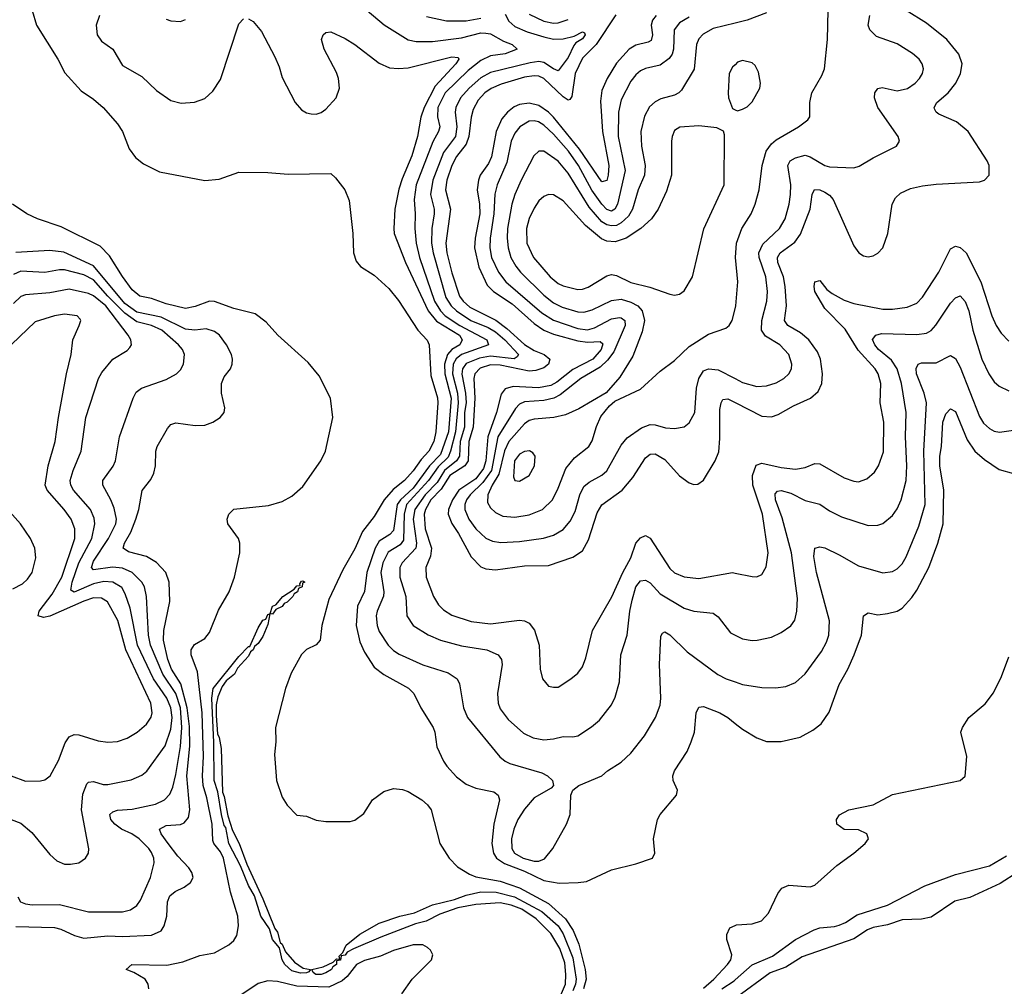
# Model space of a CAD drawing. Header units: inches. Extents: x 1173000 to 1307049, y 522583 to 678455.
# Tile 431 of 617: x 1207046 to 1211112, y 632101 to 636092. Entities that reach past the tile are written whole.
import ezdxf

# ---------------------------------------------------------------- set-up
doc = ezdxf.new("R2010")
doc.units = ezdxf.units.IN
doc.header["$MEASUREMENT"] = 0
doc.layers.add('B2603', color=7, linetype='Continuous')
doc.layers.add('B2613', color=7, linetype='Continuous')

msp = doc.modelspace()

# ---------------------------------------------------------------- linework, layer by layer
at = {"layer": 'B2603', "color": 5}
for points, elevation in [([(1207097.5, 636130), (1207115.6, 636070), (1207202.5, 635930), (1207232.7, 635872.7), (1207299.1, 635799.1), (1207350, 635764.7), (1207391, 635730), (1207450, 635662.8), (1207470.1, 635630), (1207498.4, 635558.4), (1207523.6, 635523.6), (1207556.9, 635496.9), (1207623.6, 635463.6), (1207810, 635427.7), (1207870, 635434.3), (1207950, 635462), (1208070, 635460.7), (1208154.2, 635454.2), (1208330, 635457.3), (1208350, 635438.8), (1208388, 635390), (1208405.7, 635345.7), (1208420.8, 635210), (1208424.1, 635130), (1208434.9, 635094.9), (1208453.3, 635073.3), (1208510, 635037), (1208570, 634982.9), (1208610, 634933.3), (1208689.9, 634809.9), (1208728.8, 634768.8), (1208736.7, 634750), (1208743.4, 634623.4), (1208770.5, 634530.5), (1208772.5, 634510), (1208763.6, 634390), (1208755.4, 634350), (1208734.8, 634310), (1208703.8, 634276.2), (1208670, 634228.6), (1208634.6, 634190), (1208588.4, 634151.6), (1208551.5, 634110), (1208510, 634041.2), (1208461.2, 633978.8), (1208430, 633907), (1208380.1, 633819.9), (1208322.3, 633697.7), (1208293.6, 633590), (1208286.2, 633530), (1208269.5, 633510.5), (1208230, 633491.2), (1208209.4, 633470.6), (1208166.9, 633393.1), (1208142.7, 633330), (1208101.7, 633170), (1208103.9, 633110), (1208097.5, 633057.5), (1208105.8, 632950), (1208130, 632881.6), (1208150, 632848), (1208190, 632806.8), (1208230, 632802.8), (1208270, 632786.8), (1208310, 632781), (1208410, 632781), (1208430, 632786), (1208466.3, 632813.7), (1208502.7, 632870), (1208550, 632905.7), (1208590, 632916.9), (1208626.5, 632913.5), (1208650, 632905.6), (1208706.7, 632870), (1208730.2, 632850), (1208744.5, 632830), (1208780.9, 632690), (1208819, 632630), (1208853.5, 632593.5), (1208903.1, 632563.1), (1208930, 632552.7), (1209030, 632535.3), (1209110, 632507.2), (1209230, 632442.3), (1209299.5, 632379.5), (1209331.2, 632331.2), (1209354.7, 632274.7), (1209381.3, 632170), (1209384.5, 632130), (1209374.3, 632090)], 880), ([(1208480.2, 636130), (1208551.1, 636071.1), (1208650, 636009.5), (1208682.9, 636002.9), (1208750, 636002.4), (1208870, 636017.3), (1208950, 636037.4), (1208970, 636037.2), (1208990, 636033.3), (1209043.7, 636003.7), (1209079.5, 635990), (1209099.5, 635970), (1209050, 635951.4), (1208990, 635942.8), (1208950, 635923.6), (1208897.3, 635882.7), (1208803.1, 635790), (1208773.1, 635730), (1208771.4, 635691.4), (1208780.5, 635650), (1208775.7, 635630), (1208752, 635588), (1208682.3, 635410), (1208675, 635350), (1208679.4, 635290), (1208677, 635230), (1208682.9, 635170), (1208696.9, 635110), (1208758.2, 634930), (1208782.9, 634890), (1208803.4, 634870), (1208862.7, 634830), (1208975.2, 634770), (1208981, 634750), (1208869.9, 634710.1), (1208847.6, 634692.4), (1208836.2, 634670), (1208833.2, 634630), (1208853.9, 634550), (1208857.1, 634510), (1208845.4, 634390), (1208825.1, 634310), (1208814.5, 634285.5), (1208773.8, 634246.2), (1208733.4, 634190), (1208643.3, 634090), (1208632.9, 634050), (1208630, 633942.6), (1208616.6, 633923.4), (1208567.2, 633892.8), (1208545.4, 633850), (1208537.7, 633810), (1208549.6, 633730), (1208547.9, 633712.1), (1208521.4, 633650), (1208517.9, 633630), (1208521.8, 633590), (1208530, 633566), (1208567.4, 633510), (1208590, 633487.6), (1208612.3, 633472.3), (1208710, 633428.2), (1208815.3, 633395.3), (1208851.8, 633370), (1208861.3, 633350), (1208878, 633250), (1208895.5, 633210), (1209027.8, 633047.8), (1209050.1, 633030.1), (1209070, 633021.2), (1209201.9, 632981.9), (1209224.9, 632970), (1209245.3, 632950), (1209250.4, 632930), (1209240.9, 632919.1), (1209170, 632878.4), (1209130, 632831.9), (1209103.4, 632790), (1209086.7, 632750), (1209076.9, 632710), (1209077.4, 632670), (1209089.1, 632650), (1209125, 632630), (1209170, 632617.6), (1209190, 632617), (1209212.9, 632627.1), (1209247.7, 632670), (1209304.2, 632770), (1209318.5, 632810), (1209321.3, 632890), (1209329.5, 632910), (1209354.5, 632930), (1209450, 632969.1), (1209473, 632990), (1209530, 633026.3), (1209570, 633063.1), (1209625.3, 633134.7), (1209670.8, 633210), (1209690, 633261), (1209693.6, 633290), (1209687.2, 633430), (1209692.9, 633547.1), (1209700.7, 633559.3), (1209710, 633564.4), (1209730, 633551.7), (1209802, 633482), (1209928.5, 633388.5), (1209963.1, 633370), (1210000, 633357.3)], 940), ([(1207374.8, 636110), (1207361.6, 636070), (1207364.9, 636030), (1207383.1, 636003.1), (1207430.2, 635970), (1207470, 635903.5), (1207550, 635857.1), (1207610, 635800.2), (1207670, 635758.6), (1207711.9, 635748.1), (1207767.8, 635752.2), (1207810, 635767.4), (1207843.3, 635796.7), (1207874.3, 635845.7), (1207950, 636075.5), (1207970, 636095.3)], 920), ([(1207650, 636094.8), (1207670, 636087.7), (1207710, 636085.5), (1207730, 636093.4)], 940), ([(1207990, 636095.8), (1208010, 636084.4), (1208043.6, 636043.6), (1208099.3, 635939.3), (1208117.6, 635897.6), (1208130, 635853.4), (1208183.2, 635750), (1208210, 635719.6), (1208230, 635707.9), (1208250, 635703.2), (1208270, 635702.7), (1208290, 635709), (1208310, 635723.2), (1208352.1, 635770), (1208366.3, 635810), (1208361.6, 635850), (1208353.9, 635873.9), (1208303.6, 635970), (1208292.7, 636010), (1208299, 636030), (1208310, 636038.8), (1208330, 636042), (1208390, 636015), (1208430, 635990.2), (1208530, 635913.2), (1208573.4, 635893.4), (1208610.1, 635890.1), (1208650, 635893), (1208830, 635938.4), (1208855.9, 635935.9), (1208858.5, 635930), (1208846.3, 635910), (1208761.9, 635818.1), (1208715.4, 635730), (1208702.2, 635690), (1208688.7, 635610), (1208664.8, 635530), (1208624.5, 635435.5), (1208611.9, 635391.9), (1208595.2, 635310), (1208590.1, 635230), (1208592.6, 635210), (1208638.8, 635090), (1208732, 634890), (1208767.2, 634847.2), (1208862.1, 634790), (1208873.6, 634770), (1208863.2, 634750), (1208830.9, 634730), (1208812.6, 634710), (1208800.2, 634670), (1208800.8, 634630), (1208827.1, 634530), (1208816.6, 634390), (1208783.9, 634296.1), (1208738.4, 634250), (1208670, 634157.2), (1208618, 634110), (1208605.1, 634090), (1208590, 633983.2), (1208573.8, 633966.2), (1208530, 633939.1), (1208513.3, 633910), (1208478.9, 633810), (1208469.5, 633730.5), (1208441, 633670), (1208435.4, 633590), (1208450, 633522.8), (1208470, 633480.2), (1208510, 633418.3), (1208550, 633387.6), (1208651.6, 633331.6), (1208673.6, 633310), (1208702.9, 633250), (1208752.9, 633170), (1208760.2, 633150), (1208768.2, 633090), (1208796.2, 633030), (1208810.1, 633010), (1208850, 632966), (1208890, 632935.1), (1208930, 632919.1), (1209003.6, 632903.6), (1209022.2, 632890), (1209026.7, 632870), (1209003.7, 632770), (1208995.6, 632690), (1209001.9, 632650), (1209014.7, 632630), (1209047.3, 632607.3), (1209130, 632576.1), (1209210, 632536.9), (1209272.9, 632527.1), (1209351.4, 632528.6), (1209386.1, 632533.9), (1209490, 632582), (1209590, 632607), (1209659, 632630), (1209669.2, 632650), (1209663.7, 632710), (1209679.6, 632790), (1209690, 632810.6), (1209757.6, 632890), (1209761.6, 632910), (1209744, 632950), (1209743.5, 632970), (1209749.8, 632990), (1209802.2, 633070), (1209819.3, 633110), (1209832.1, 633150), (1209838.9, 633230), (1209850, 633253), (1209870, 633256.5), (1209936.9, 633230), (1209970.5, 633210.5), (1210000, 633186.4)], 920), ([(1209050, 636115.3), (1209066.2, 636086.2), (1209090, 636064.8), (1209141.8, 636041.8), (1209210, 636021.4), (1209250, 636012.4), (1209290, 636012.9), (1209335.1, 636024.9), (1209370, 636042.4), (1209378.3, 636038.3), (1209381.2, 636030), (1209370, 636012.8), (1209343, 635997), (1209334.2, 635985.8), (1209310, 635936.5), (1209270, 635880.7), (1209250, 635888.9), (1209210, 635915.8), (1209190, 635919.2), (1209154, 635914), (1208990, 635874.5), (1208950, 635852.5), (1208901.4, 635810), (1208865.8, 635770), (1208847.4, 635730), (1208843.8, 635710), (1208851.2, 635650), (1208845.1, 635610), (1208795.8, 635544.2), (1208751.2, 635430), (1208742.7, 635370), (1208756.7, 635310), (1208757.1, 635290), (1208747.3, 635230), (1208746.4, 635170), (1208752.7, 635130), (1208805, 634945), (1208827.2, 634910), (1208849, 634890), (1208908.8, 634850), (1208980.7, 634820.7), (1209010, 634803.6), (1209049.8, 634770), (1209105.5, 634710), (1209100.5, 634699.5), (1209087.7, 634692.3), (1208990, 634702.3), (1208945.2, 634694.8), (1208890, 634672.3), (1208874.5, 634650), (1208871.9, 634628.1), (1208887, 634550), (1208889.4, 634510), (1208883.1, 634470), (1208882.6, 634410), (1208864.4, 634350), (1208862.3, 634290), (1208849.8, 634270), (1208799.7, 634230), (1208770, 634181.7), (1208719.7, 634130), (1208676.9, 634070), (1208670.7, 634030), (1208685, 633930), (1208681.3, 633910), (1208625.1, 633850), (1208615.8, 633830), (1208615.8, 633790), (1208640.1, 633710), (1208644.8, 633630), (1208670, 633590.2), (1208731.9, 633551.9), (1208783.7, 633530), (1208870, 633507.1), (1208974.8, 633490), (1209021.1, 633470), (1209034.7, 633450), (1209038.8, 633430), (1209018.7, 633310), (1209022.2, 633270), (1209030, 633247), (1209062.8, 633202.8), (1209126.2, 633146.2), (1209166.1, 633126.1), (1209210, 633118.4), (1209250, 633122.1), (1209290, 633132.8), (1209330, 633130.2), (1209350, 633135.5), (1209407.3, 633172.7), (1209439.7, 633200.3), (1209490, 633263.1), (1209505, 633295), (1209522.3, 633357.7), (1209528.4, 633470), (1209554.6, 633550), (1209565.4, 633650), (1209574.5, 633694.5), (1209589.5, 633750), (1209610, 633775.1), (1209630, 633778.3), (1209650, 633766.6), (1209690, 633721.3), (1209790, 633661.5), (1209830, 633649.4), (1209910, 633641.3), (1209930, 633625.7), (1209980.6, 633560.6), (1210000, 633550.7)], 960), ([(1209507.9, 636112.1), (1209426.5, 635990), (1209370, 635933.5), (1209339.4, 635870), (1209325.3, 635774.7), (1209317, 635763), (1209310, 635759.9), (1209290, 635773.7), (1209210, 635849.3), (1209190, 635858.7), (1209170, 635861.1), (1209130, 635854.6), (1209034.4, 635825.6), (1208992.2, 635807.8), (1208966.5, 635790), (1208939.6, 635760.4), (1208918.1, 635721.9), (1208909.8, 635690.2), (1208899.9, 635610), (1208890, 635578.6), (1208850, 635527.4), (1208830.1, 635490), (1208810.1, 635430.1), (1208803.9, 635390), (1208825, 635310), (1208805.2, 635170), (1208810.1, 635130), (1208830, 635047.1), (1208862.4, 634950), (1208876.5, 634930), (1208905.2, 634905.2), (1209012.1, 634852.1), (1209057.5, 634817.5), (1209130.6, 634750.6), (1209170, 634726.3), (1209211.6, 634710), (1209235.5, 634690), (1209228.8, 634670), (1209210, 634654.8), (1209177, 634643), (1209150, 634641.1), (1209030, 634665.8), (1208990, 634667.7), (1208946.6, 634653.4), (1208925.3, 634630), (1208920.6, 634610), (1208925.2, 634530), (1208918.2, 634410), (1208900, 634350), (1208897.6, 634270), (1208883.9, 634250), (1208822.1, 634210), (1208786.1, 634153.9), (1208743.6, 634110), (1208721.2, 634070), (1208715.6, 634050), (1208720.1, 633990), (1208746.9, 633910), (1208742.6, 633877.4), (1208723.4, 633830), (1208724.4, 633790), (1208754.8, 633710), (1208775.7, 633675.7), (1208795.2, 633655.2), (1208830, 633632.6), (1208910, 633607.1), (1208990, 633597.4), (1209110, 633612.1), (1209130, 633610.2), (1209150, 633599.7), (1209171.3, 633571.3), (1209191.1, 633510), (1209194.7, 633410), (1209204.9, 633370), (1209230, 633340.4), (1209250, 633335.3), (1209270, 633336.5), (1209321.6, 633370), (1209350, 633394.4), (1209370, 633420.5), (1209383.4, 633456.6), (1209411.3, 633570), (1209491.3, 633708.7), (1209536.3, 633810), (1209569, 633870), (1209589.9, 633930), (1209610, 633952.2), (1209630, 633962.2), (1209650, 633951.1), (1209730, 633826.5), (1209750, 633808.6), (1209790, 633791.7), (1209850, 633785), (1209989.3, 633809.3), (1210000, 633807)], 980), ([(1208726, 636106), (1208807.7, 636087.7), (1208890, 636088.3), (1208950, 636098.2)], 960), ([(1209673.9, 636110), (1209659.2, 636090), (1209653.8, 636070), (1209659.2, 636030), (1209653.6, 636006.4), (1209640.7, 635999.3), (1209590, 635987.4), (1209562, 635970), (1209510, 635912.3), (1209471.5, 635850), (1209450, 635799.7), (1209444.3, 635755.6), (1209452, 635630), (1209478.7, 635490), (1209476.4, 635450), (1209470, 635427.9), (1209450, 635422.5), (1209358.1, 635558.1), (1209250, 635690.3), (1209229.9, 635710), (1209190, 635737.7), (1209150, 635747.3), (1209110, 635741.5), (1209087.8, 635732.2), (1209059.6, 635710), (1209037.3, 635682.7), (1209013.2, 635630), (1208993.5, 635526.5), (1208981, 635499), (1208946.9, 635450), (1208939.9, 635430), (1208935, 635390), (1208944.9, 635330), (1208945.4, 635290), (1208927, 635190), (1208924.2, 635150), (1208941.8, 635070), (1208976.3, 634996.3), (1209003, 634970), (1209079.1, 634919.1), (1209170, 634837.7), (1209210, 634809.8), (1209250, 634793.3), (1209350, 634766.3), (1209390, 634761), (1209443.1, 634763.1), (1209453.5, 634753.5), (1209447.1, 634730), (1209412.3, 634690), (1209330, 634648.2), (1209264, 634596), (1209238.6, 634581.4), (1209188.4, 634571.6), (1209083, 634577), (1209050, 634568.1), (1209033.7, 634546.3), (1209014.1, 634470), (1208978.5, 634370), (1208970, 634270), (1208961.2, 634238.8), (1208930, 634196.8), (1208859.7, 634150), (1208833, 634110), (1208815.9, 634070), (1208814.8, 634050), (1208830, 634012), (1208858.4, 633970), (1208910, 633874.2), (1208950, 633833), (1208970, 633824.7), (1209010, 633820.7), (1209130, 633837.4), (1209230, 633838.4), (1209330, 633872.1), (1209370, 633899.4), (1209395, 633945), (1209430, 634056), (1209450, 634089.1), (1209533.7, 634150), (1209577.6, 634202.4), (1209630, 634283.5), (1209650, 634298), (1209670, 634299.5), (1209710, 634275.9), (1209770, 634208), (1209810, 634180.2), (1209830, 634172.7), (1209845.9, 634174.1), (1209869, 634191), (1209917.3, 634270), (1209932.4, 634307.6), (1209937.5, 634362.5), (1209937.3, 634482.7), (1209942.7, 634510), (1209950, 634523.2), (1209970, 634526.6), (1210000, 634511.4)], 1020), ([(1209810, 636102.4), (1209770, 636079.3), (1209748.6, 636050), (1209745, 635970), (1209739.8, 635950), (1209728.3, 635931.7), (1209690, 635903.9), (1209630, 635891.2), (1209610, 635881), (1209590, 635864.4), (1209570, 635838.8), (1209530, 635761.1), (1209519, 635710), (1209517.2, 635610), (1209546.6, 635470), (1209515.1, 635330), (1209503.7, 635310), (1209490, 635302.3), (1209470, 635308.8), (1209450, 635330.7), (1209408.5, 635388.5), (1209353.1, 635490), (1209311.6, 635550), (1209250, 635619.7), (1209210, 635656.6), (1209188.2, 635670), (1209170, 635674.7), (1209150, 635673), (1209111.6, 635650), (1209090, 635623.2), (1209075.7, 635590), (1209057.8, 635502.2), (1209016.9, 635410), (1209008.1, 635371.9), (1209004, 635290), (1208988.5, 635190), (1208987, 635150), (1208994.2, 635110), (1209022.4, 635050), (1209053.2, 635010), (1209201.3, 634881.3), (1209250, 634851.4), (1209350, 634817.7), (1209390, 634812.2), (1209420, 634820), (1209490, 634857), (1209522, 634862), (1209530, 634861.3), (1209544.2, 634850), (1209545.8, 634830), (1209499.4, 634720.6), (1209473.2, 634686.8), (1209442.2, 634657.9), (1209363.6, 634610), (1209277, 634543), (1209251.3, 634528.7), (1209210, 634519.2), (1209130, 634514.5), (1209110, 634504.4), (1209093, 634487), (1209020.9, 634370), (1208994.2, 634230), (1208958.6, 634181.4), (1208905.6, 634130), (1208890.9, 634110), (1208884, 634090), (1208883.6, 634070), (1208900.8, 634030), (1208930, 633990.1), (1208970, 633951.4), (1208998.7, 633938.7), (1209032.7, 633932.7), (1209110, 633937.1), (1209208.4, 633951.6), (1209250, 633963.9), (1209290, 633986.8), (1209318.7, 634021.3), (1209339.1, 634060.9), (1209358.4, 634130), (1209375.7, 634164.3), (1209397.3, 634182.7), (1209450, 634211.3), (1209470, 634229.5), (1209530, 634335.8), (1209554.6, 634365.4), (1209613.7, 634406.3), (1209650, 634420.4), (1209670, 634419.6), (1209713.2, 634406.8), (1209750, 634404.2), (1209790, 634411.5), (1209810, 634427), (1209833.7, 634470), (1209840.5, 634570), (1209850.5, 634610), (1209870, 634641.8), (1209890, 634650.7), (1209930, 634645.8), (1210000, 634609.9)], 1040), ([(1210000, 636077.7), (1209910, 636055.8), (1209867.8, 636032.2), (1209850, 636013.6), (1209841.3, 635990), (1209831.5, 635888.5), (1209778.2, 635801.8), (1209767.6, 635790), (1209750, 635780.6), (1209694, 635766), (1209670, 635753.7), (1209647.2, 635732.8), (1209625.4, 635694.6), (1209610.7, 635630), (1209613.8, 635570), (1209629.2, 635490), (1209625.4, 635450), (1209599.2, 635390), (1209576.4, 635310), (1209559.2, 635280.8), (1209530, 635252.8), (1209510, 635242.9), (1209490, 635240.4), (1209470, 635245), (1209450, 635258.1), (1209397.5, 635317.5), (1209310, 635458.8), (1209270, 635507.6), (1209210, 635549.8), (1209190, 635549.8), (1209169.3, 635530), (1209116.4, 635430), (1209090, 635369.8), (1209078.6, 635330), (1209060.8, 635230), (1209058.1, 635190), (1209062.6, 635150), (1209074.3, 635110), (1209094.3, 635074.3), (1209113.6, 635050), (1209210, 634954.5), (1209250, 634923.5), (1209285.3, 634905.3), (1209350, 634886.2), (1209375.6, 634884.4), (1209410, 634894.3), (1209490, 634932.6), (1209530, 634938.1), (1209570, 634926.1), (1209599, 634910), (1209616.5, 634890), (1209625.9, 634850), (1209616.2, 634803.8), (1209577.5, 634702.5), (1209523.5, 634616.5), (1209468.2, 634551.8), (1209354.7, 634485.3), (1209299.8, 634460.2), (1209251, 634449), (1209170, 634443), (1209150, 634436.7), (1209130, 634423.4), (1209065.8, 634350), (1209047.9, 634312.1), (1209024.8, 634215.2), (1208996.3, 634170), (1208978.3, 634130), (1208977.9, 634097.9), (1208990, 634076.2), (1209010, 634056.8), (1209041.5, 634041.5), (1209090, 634037.3), (1209150, 634047.5), (1209204.8, 634070), (1209245.4, 634110), (1209270, 634157.3), (1209301.4, 634238.6), (1209337.5, 634282.5), (1209395.5, 634330), (1209410, 634352.7), (1209427.4, 634412.6), (1209445.8, 634454.2), (1209481.8, 634498.2), (1209503.7, 634516.3), (1209610, 634566), (1209690, 634640.3), (1209750, 634684.9), (1209810, 634742.5), (1209890, 634794), (1209962, 634818), (1209975.6, 634830), (1209987.7, 634850), (1210000, 634898.4)], 1060), ([(1209150, 636114.8), (1209210, 636086.5), (1209250, 636078.3), (1209270, 636079.2), (1209310, 636092.7)], 980), ([(1210000, 635906.1), (1209990, 635895.8), (1209976, 635870), (1209972, 635790), (1209972.2, 635770), (1209990, 635726), (1210000, 635720.7)], 1080), ([(1207578.7, 632090), (1207576.1, 632110), (1207563.5, 632130), (1207517.5, 632157.5), (1207484.7, 632170), (1207509.3, 632190), (1207652.7, 632187.3), (1207719, 632201), (1207790, 632228.1), (1207850, 632239.3), (1207910, 632272.5), (1207930.5, 632290), (1207942.9, 632310), (1207949.9, 632350), (1207946.5, 632390), (1207916.7, 632490), (1207887.5, 632630), (1207875.6, 632655.6), (1207847.3, 632690), (1207842.7, 632702.7), (1207840.3, 632770), (1207818.6, 632878.6), (1207803.6, 632930), (1207800, 632970), (1207804.3, 633050), (1207798.8, 633230), (1207779.4, 633399.4), (1207753.1, 633470), (1207753.8, 633490), (1207768.2, 633511.8), (1207810, 633537.2), (1207830, 633561.8), (1207866.8, 633653.2), (1207910.4, 633730), (1207932.7, 633790), (1207954.5, 633890), (1207955.3, 633930), (1207948.7, 633950), (1207904.7, 634010), (1207903, 634030), (1207909.7, 634050), (1207930, 634071.5), (1208073.2, 634086.8), (1208130, 634102.3), (1208170, 634124.1), (1208215, 634165), (1208289.9, 634270.1), (1208308.9, 634310), (1208338.8, 634450), (1208328.7, 634530), (1208282.1, 634622.1), (1208237, 634677), (1208112.2, 634790), (1208063.4, 634843.4), (1208018, 634878), (1207930, 634899.5), (1207850, 634927.9), (1207830, 634929.4), (1207770, 634907.7), (1207730, 634900), (1207650, 634918.6), (1207590, 634940.3), (1207541.3, 634950), (1207510, 634976.9), (1207470, 635031.6), (1207417, 635117), (1207377.4, 635157.4), (1207217.5, 635237.5), (1207119.1, 635270), (1207075.8, 635290), (1207015.6, 635330)], 880), ([(1207030, 632347.9), (1207190, 632342.9), (1207215.9, 632335.9), (1207272.3, 632310), (1207310, 632299.7), (1207410, 632308.4), (1207470, 632306.5), (1207590, 632311.7), (1207629.8, 632330), (1207642.8, 632350), (1207653.9, 632390), (1207655.8, 632450), (1207666.2, 632473.8), (1207687.6, 632492.4), (1207724.7, 632510), (1207751.2, 632528.8), (1207761.7, 632550), (1207756.8, 632570), (1207743.5, 632590), (1207698.4, 632638.4), (1207659.1, 632690), (1207629.4, 632730), (1207623.4, 632750), (1207650, 632764.6), (1207710, 632768.3), (1207724.4, 632775.6), (1207742.1, 632797.9), (1207747.7, 632830), (1207735.9, 632970), (1207747.6, 633092.4), (1207746.6, 633173.4), (1207737.8, 633250), (1207710.9, 633350), (1207672.9, 633410), (1207656.8, 633450), (1207638.9, 633530), (1207641, 633570), (1207665.2, 633690), (1207663.4, 633770), (1207648.5, 633810), (1207611, 633851), (1207570, 633875.3), (1207494.8, 633894.8), (1207472.9, 633910), (1207478.1, 633930), (1207504.4, 633975.6), (1207525.3, 634030), (1207537.8, 634070), (1207551.9, 634148.1), (1207586.8, 634193.3), (1207599.7, 634220.3), (1207606.5, 634250), (1207607.9, 634310), (1207613.4, 634330), (1207656, 634404), (1207670, 634420.9), (1207690, 634427.7), (1207770, 634416.6), (1207810, 634417.3), (1207843.7, 634430), (1207874, 634450), (1207889.6, 634470), (1207893, 634490), (1207879.1, 634550), (1207879.7, 634590), (1207890, 634617.3), (1207915.6, 634650), (1207923.5, 634670), (1207925.1, 634690), (1207920.8, 634710), (1207900.3, 634750), (1207870.6, 634790), (1207850, 634805.3), (1207815.7, 634815.7), (1207769.2, 634810.8), (1207730, 634814.1), (1207630, 634863.8), (1207530, 634884.6), (1207480, 634920), (1207350, 635076.1), (1207227.7, 635132.3), (1207170, 635138.7), (1207030, 635130.7)], 920), ([(1207037.8, 632470), (1207049.1, 632450), (1207070, 632441), (1207097.4, 632437.4), (1207210, 632438.8), (1207330, 632408.1), (1207470, 632408), (1207503.1, 632416.9), (1207530, 632434.9), (1207544.1, 632455.9), (1207585.9, 632550), (1207601.6, 632610), (1207599.9, 632630), (1207590, 632653.6), (1207579.3, 632670), (1207538.6, 632710), (1207509, 632730), (1207466, 632750), (1207439.1, 632770), (1207422.2, 632790), (1207418, 632810), (1207430, 632820.7), (1207450, 632828), (1207510, 632832.2), (1207606.7, 632853.3), (1207643.1, 632870), (1207665.9, 632894.1), (1207677.5, 632922.5), (1207690, 632974.6), (1207710, 633090.4), (1207715.3, 633170), (1207709.6, 633250), (1207690, 633309.5), (1207636.9, 633390), (1207585.7, 633510), (1207577.8, 633550), (1207569.9, 633710), (1207560.9, 633750), (1207549.9, 633770), (1207510, 633809.9), (1207470, 633826.7), (1207428.4, 633831.6), (1207350, 633820.5), (1207341.8, 633830), (1207350, 633855.7), (1207412.1, 633950), (1207442.3, 634010), (1207444.9, 634030), (1207435.3, 634075.3), (1207422.2, 634110), (1207388.5, 634170), (1207388.4, 634190), (1207432.1, 634247.9), (1207441.5, 634270), (1207457.2, 634370), (1207513.6, 634530), (1207526.4, 634553.6), (1207548.7, 634571.3), (1207650, 634606.5), (1207693.3, 634630), (1207710, 634646.7), (1207722, 634670), (1207726, 634710), (1207718.4, 634730), (1207701.4, 634750), (1207632, 634810), (1207590, 634829.9), (1207530, 634845), (1207480.5, 634880.5), (1207410.2, 634950.2), (1207350, 635018.7), (1207310, 635039.3), (1207230, 635059.5), (1207210, 635059.9), (1207150, 635048), (1207050, 635053.5), (1207019.5, 635040.5)], 940), ([(1207011, 632789), (1207050, 632774), (1207095.9, 632735.9), (1207170, 632645.3), (1207198.4, 632618.4), (1207230, 632605.2), (1207255.6, 632604.4), (1207290, 632610.4), (1207318, 632630), (1207329.6, 632650), (1207331.5, 632668.5), (1207301.5, 632830), (1207305.7, 632894.3), (1207323, 632937), (1207330, 632944.1), (1207350, 632946), (1207390, 632933.9), (1207410, 632933.9), (1207506.3, 632953.7), (1207550, 632972.1), (1207570.4, 632989.6), (1207646.2, 633093.8), (1207670, 633162.7), (1207674.7, 633210), (1207670.2, 633250), (1207653.4, 633290), (1207598.5, 633370), (1207532, 633510), (1207501.9, 633661.9), (1207481.8, 633721.8), (1207466.8, 633746.8), (1207430.2, 633770.2), (1207392.9, 633772.9), (1207350, 633762.1), (1207270, 633728.3), (1207256.3, 633736.3), (1207262, 633770), (1207290, 633850), (1207343.9, 633950), (1207356.3, 634010), (1207353.7, 634033.7), (1207338.3, 634070), (1207267.5, 634150), (1207256.8, 634170), (1207254.7, 634190), (1207266.2, 634230), (1207298.9, 634310), (1207318.4, 634450), (1207370.7, 634610), (1207384.3, 634635.7), (1207429.7, 634690), (1207490, 634726.5), (1207500.9, 634739.1), (1207507.7, 634750), (1207505.3, 634770), (1207493.8, 634790), (1207401.5, 634910), (1207350, 634951.7), (1207330, 634961.8), (1207250, 634978.9), (1207170, 634964), (1207070, 634956.6), (1207050, 634949.2), (1207020, 634920)], 960), ([(1207010, 632969.2), (1207070, 632948), (1207130.9, 632949.1), (1207150, 632953.7), (1207171.1, 632970), (1207206.3, 633033.7), (1207233.7, 633106.3), (1207250, 633130.2), (1207270, 633140.2), (1207290, 633138.9), (1207370, 633114.3), (1207410, 633108.3), (1207450, 633111.1), (1207490, 633125.4), (1207530.4, 633149.6), (1207570, 633183.2), (1207587.9, 633212.1), (1207592.5, 633230), (1207587.6, 633270), (1207484, 633490), (1207450.9, 633610.9), (1207408.9, 633688.9), (1207383.3, 633703.3), (1207350, 633704.8), (1207310, 633691.4), (1207170, 633629.1), (1207143.6, 633623.6), (1207122, 633630), (1207126.1, 633650), (1207179.4, 633720.6), (1207219.2, 633790), (1207272.9, 633950), (1207273.8, 633990), (1207258.6, 634030), (1207229.6, 634069.6), (1207158.8, 634150), (1207150.9, 634170), (1207163.6, 634250), (1207192.7, 634350), (1207206.1, 634450), (1207238.3, 634630), (1207257.7, 634710), (1207264.7, 634770), (1207291.2, 634830), (1207298, 634850), (1207295.3, 634855.3), (1207282.7, 634870), (1207230, 634876), (1207189.8, 634869.8), (1207110, 634845.2), (1206979.6, 634720.4)], 980), ([(1207017.9, 633742.1), (1207057.8, 633762.2), (1207078.2, 633781.8), (1207096.6, 633810), (1207112.2, 633870), (1207108.3, 633910), (1207090.5, 633950), (1207049.3, 634010), (1206983.7, 634083.7)], 1020), ([(1209278.8, 632061.2), (1209299.5, 632110), (1209301.4, 632150), (1209296.9, 632196.9), (1209276.8, 632256.8), (1209238.8, 632318.8), (1209178.6, 632378.6), (1209119.1, 632419.1), (1209075.6, 632435.6), (1209030, 632445.1), (1208930, 632437.8), (1208855.6, 632424.4), (1208781.2, 632398.8), (1208724.2, 632370), (1208680.8, 632359.2), (1208536.4, 632303.6), (1208424.2, 632255.8), (1208398.3, 632241.7), (1208390, 632228.6), (1208373.6, 632226.4), (1208370, 632209.1), (1208354.4, 632205.6), (1208353.4, 632190), (1208338.8, 632181.2), (1208333.2, 632170), (1208310, 632156.8), (1208290, 632149.6), (1208268, 632150), (1208257.2, 632157.2), (1208252.7, 632170), (1208298.5, 632181.5), (1208339.9, 632200.1), (1208354.6, 632214.6), (1208367.6, 632212.4), (1208365.4, 632225.4), (1208379.9, 632240.1), (1208393.6, 632270), (1208450, 632316.1), (1208530, 632361.4), (1208615.1, 632390), (1208676.7, 632403.3), (1208750, 632436.4), (1208841.5, 632458.5), (1208890, 632476.5), (1208950, 632491.1), (1209013, 632490), (1209088.9, 632470), (1209201.4, 632410), (1209270, 632350.1), (1209290, 632317), (1209330, 632218.6), (1209344, 632130), (1209341.5, 632110), (1209330, 632081.7)], 860), ([(1209870, 632092.6), (1209912.6, 632130), (1209968.4, 632190), (1209982, 632210), (1209986.9, 632230), (1209966.4, 632293.6), (1209966.1, 632313.9), (1209978.4, 632341.6), (1210000, 632352.1)], 880), ([(1208624, 632070), (1208666, 632130), (1208746.3, 632210), (1208751.3, 632230), (1208742.6, 632250), (1208730, 632260.4), (1208710, 632271.2), (1208670, 632272.1), (1208590, 632249), (1208535.1, 632224.9), (1208470, 632207.2), (1208437.2, 632190), (1208398.6, 632141.4), (1208377.2, 632122.8), (1208322.6, 632097.4), (1208190, 632101.1), (1208110, 632119.8), (1208070, 632123), (1208030, 632112), (1207930, 632044.2)], 880), ([(1209945.5, 632090), (1209996.2, 632123.8), (1210000, 632127.1)], 860)]:
    msp.add_lwpolyline(points, dxfattribs=dict(at, elevation=elevation))
for points, elevation in [([(1209850, 635654.5), (1209772.1, 635647.9), (1209750, 635634.3), (1209739.7, 635610), (1209737.8, 635590), (1209737.7, 635450), (1209716.3, 635383.7), (1209682, 635310), (1209654.3, 635270), (1209610.4, 635229.6), (1209550, 635190.7), (1209505, 635175), (1209470, 635178.2), (1209448, 635188), (1209382.5, 635242.5), (1209290, 635343.9), (1209250, 635369.1), (1209229.5, 635370.5), (1209210, 635362), (1209190, 635344.8), (1209170, 635314.2), (1209150, 635270.9), (1209138.7, 635230), (1209139.6, 635170), (1209167, 635110), (1209235.9, 635030), (1209270, 635002.3), (1209290, 634993), (1209350, 634977.7), (1209370, 634979), (1209392.8, 634987.2), (1209470, 635035), (1209490, 635039.8), (1209510, 635036.1), (1209570, 635006.8), (1209648.1, 634988.1), (1209730, 634958.3), (1209750, 634954.9), (1209770, 634958.7), (1209790, 634972.4), (1209824.2, 635030), (1209871.4, 635228.6), (1209954.4, 635410), (1209956.6, 635616.6), (1209952.1, 635632.1), (1209925.3, 635645.3)], 1080), ([(1209151.4, 634311.4), (1209130, 634308.8), (1209110, 634298), (1209089.7, 634270), (1209084.5, 634204.5), (1209090, 634189), (1209110, 634186), (1209149.7, 634210), (1209171.6, 634250), (1209174.5, 634290), (1209164.2, 634304.2)], 1080), ([(1208090, 633636.9), (1208080.4, 633640.4), (1208090, 633670.1), (1208103.5, 633676.5), (1208133, 633710), (1208179.7, 633740.3), (1208190, 633754.4), (1208203.7, 633756.3), (1208202.9, 633762.9), (1208210, 633773.6), (1208215.6, 633775.6), (1208222.8, 633770), (1208214, 633766), (1208211.8, 633750), (1208196.7, 633743.3), (1208193, 633730), (1208179, 633721), (1208173.8, 633710), (1208150, 633687.5), (1208138, 633682), (1208130, 633669.2), (1208103.8, 633656.2)], 860), ([(1208204.7, 632155.3), (1208170, 632164), (1208140.5, 632190), (1208128.9, 632210), (1208118.9, 632258.9), (1208090, 632294.3), (1208077.8, 632337.8), (1208042.1, 632390), (1208014.7, 632474.7), (1207990, 632516.8), (1207957.9, 632597.9), (1207909.6, 632690), (1207896.6, 632756.6), (1207890, 632764.8), (1207878.5, 632810), (1207863.5, 632903.5), (1207848.8, 632950), (1207847.8, 633107.8), (1207839.3, 633290), (1207844.3, 633330), (1207950, 633462.7), (1207990, 633503.6), (1207995.8, 633504.2), (1208030, 633580.9), (1208050, 633612.2), (1208062.6, 633617.4), (1208070, 633635.8), (1208079.1, 633639.1), (1208070, 633595.1), (1208050, 633545.7), (1208030, 633516.4), (1208015.5, 633504.5), (1208010.1, 633490), (1207998.2, 633481.8), (1207990, 633464.1), (1207945.8, 633414.2), (1207932.5, 633390), (1207898.2, 633361.8), (1207881.9, 633338.1), (1207863.6, 633296.5), (1207857.4, 633262.6), (1207857.3, 633217.3), (1207862.7, 633142.7), (1207870, 633128.2), (1207877.6, 633082.4), (1207882.7, 632902.7), (1207890, 632884.9), (1207904.7, 632804.7), (1207924.5, 632744.5), (1207952.5, 632690), (1207984.3, 632604.3), (1208050, 632461.7), (1208099, 632339), (1208110, 632324.2), (1208120.9, 632280.9), (1208130, 632274.3), (1208143.5, 632243.5), (1208180.1, 632200.1), (1208216, 632176), (1208246.8, 632170), (1208239.9, 632160.1), (1208230, 632156)], 860)]:
    msp.add_lwpolyline(points, close=True, dxfattribs=dict(at, elevation=elevation))
at = {"layer": 'B2613', "color": 5}
for points, elevation in [([(1210000, 634898.4), (1210003, 634910), (1210011.1, 635010), (1210002.3, 635110), (1210006.2, 635170), (1210027.7, 635230), (1210066.3, 635290), (1210083, 635330), (1210099.9, 635390), (1210111.7, 635490), (1210128.4, 635550), (1210150, 635580.2), (1210170, 635596.8), (1210261.7, 635650), (1210300.8, 635679.2), (1210308.7, 635691.3), (1210309, 635750), (1210317.1, 635790), (1210358.5, 635861.5), (1210369.8, 635890), (1210381.6, 636010), (1210384.8, 636130)], 1060), ([(1210000, 634511.4), (1210110, 634455.6), (1210150, 634452.9), (1210178, 634462), (1210241.8, 634498.2), (1210310.8, 634529.2), (1210343.5, 634556.5), (1210358.1, 634590), (1210360.5, 634630), (1210352.1, 634690), (1210340.7, 634720.7), (1210304.3, 634770), (1210270, 634798.7), (1210217.8, 634830), (1210204.3, 634850), (1210212, 634910), (1210207.1, 634990), (1210200.2, 635030), (1210176.2, 635090), (1210174.8, 635110), (1210186.3, 635130), (1210246.5, 635173.5), (1210270, 635206), (1210309.9, 635310), (1210318, 635370), (1210328.6, 635391.4), (1210350, 635390.1), (1210370, 635380.4), (1210390, 635367.2), (1210405, 635350), (1210490, 635159.1), (1210511.5, 635130), (1210530, 635117.7), (1210550, 635113.5), (1210570, 635116.8), (1210590, 635127.5), (1210610, 635150.3), (1210631.2, 635210), (1210649.4, 635330.6), (1210663, 635357), (1210683.8, 635376.2), (1210725, 635395), (1210773.6, 635406.4), (1210830, 635413.5), (1211010, 635423.1), (1211029.7, 635430.3), (1211049.5, 635450), (1211049.6, 635490), (1211041.3, 635510), (1210962.2, 635630), (1210914, 635670), (1210841.6, 635701.6), (1210831.1, 635710), (1210824.1, 635724.1), (1210822, 635730), (1210833.8, 635750), (1210879.5, 635790), (1210911, 635830), (1210931.3, 635870), (1210938.4, 635910), (1210923.7, 635950), (1210874, 636010), (1210790, 636077.4), (1210706.8, 636130)], 1020), ([(1210130, 636120.2), (1210050, 636089.9), (1210000, 636077.7)], 1060), ([(1210000, 634609.9), (1210030, 634594.5), (1210090, 634577.3), (1210130, 634580.5), (1210170, 634592.5), (1210201.5, 634610), (1210222.2, 634630), (1210232.9, 634650), (1210234.9, 634670), (1210221.6, 634710), (1210185, 634750), (1210125.3, 634785.3), (1210109.4, 634810), (1210109.9, 634850), (1210131.4, 634930), (1210134.1, 634970), (1210127.2, 635030), (1210099.7, 635110), (1210098.5, 635130), (1210115.1, 635164.9), (1210183.7, 635230), (1210206.3, 635270), (1210223.9, 635330), (1210229.4, 635370.6), (1210230.7, 635410), (1210218.4, 635490), (1210221.6, 635498.4), (1210227.9, 635510), (1210250, 635522.1), (1210290, 635532.5), (1210310, 635525.8), (1210370, 635490.8), (1210390, 635484.8), (1210490, 635481.2), (1210512.1, 635487.9), (1210570, 635522.4), (1210666, 635570), (1210678.4, 635590), (1210673.3, 635610), (1210589.8, 635730), (1210575.8, 635770), (1210576.8, 635790), (1210590, 635808.7), (1210608.1, 635811.9), (1210670, 635799.1), (1210711.9, 635808.1), (1210743.1, 635830), (1210761.4, 635850), (1210774, 635870), (1210777.8, 635890), (1210772.9, 635910), (1210759.8, 635930), (1210733.3, 635953.3), (1210670, 635993), (1210583.6, 636023.6), (1210556.5, 636050), (1210549.2, 636070), (1210556.1, 636110)], 1040), ([(1210000, 635720.7), (1210010, 635715.5), (1210030, 635723.1), (1210050, 635732.7), (1210070, 635753.4), (1210101.7, 635810), (1210105.4, 635830), (1210096.2, 635876.2), (1210082.7, 635902.7), (1210070, 635914.5), (1210030, 635923.6), (1210010, 635916.3), (1210000, 635906.1)], 1080), ([(1210000, 633807), (1210070, 633792.3), (1210090, 633791.4), (1210110, 633800.9), (1210127.8, 633832.2), (1210136.3, 633890), (1210113.5, 634050), (1210072.8, 634170), (1210071.5, 634210), (1210086.7, 634253.3), (1210110, 634261), (1210190, 634243.1), (1210250, 634235.7), (1210290, 634242.7), (1210330, 634259.7), (1210350, 634257.8), (1210450, 634199.8), (1210490, 634186.2), (1210510, 634184.1), (1210544.4, 634195.6), (1210575.8, 634224.2), (1210592, 634250), (1210612.3, 634307.7), (1210614.2, 634430), (1210598.8, 634510), (1210601.3, 634590), (1210590.9, 634630), (1210578.4, 634650), (1210508.1, 634728.1), (1210454.5, 634814.5), (1210370, 634899.8), (1210329.9, 634970), (1210326.7, 634990), (1210330, 635010.2), (1210350, 635015.9), (1210378.8, 634978.8), (1210401.1, 634961.1), (1210450, 634934.7), (1210490, 634920.6), (1210610, 634896.6), (1210650, 634896.9), (1210710, 634905.3), (1210750, 634921.7), (1210774, 634946), (1210841.9, 635050), (1210890, 635146.3), (1210910, 635156.5), (1210930, 635151.9), (1210954.3, 635130), (1211015.2, 635010), (1211060.9, 634870), (1211078.4, 634830), (1211098.4, 634798.4), (1211130, 634764.7)], 980), ([(1210000, 633550.7), (1210030, 633535.2), (1210070, 633528.2), (1210090.6, 633529.4), (1210150, 633542.6), (1210190, 633561.5), (1210230, 633589), (1210246.9, 633613.1), (1210255.6, 633650), (1210257.5, 633702.5), (1210233.3, 633890), (1210194.5, 634034.5), (1210167.4, 634110), (1210165.8, 634134.2), (1210175.2, 634144.8), (1210190, 634148.7), (1210230, 634137.5), (1210290, 634106.1), (1210350, 634092.1), (1210390, 634063.5), (1210439, 634039), (1210550, 634003.8), (1210590, 634004.5), (1210610, 634011.2), (1210650, 634044.7), (1210670, 634071.8), (1210686.3, 634110), (1210706.9, 634190), (1210709.9, 634250), (1210704.1, 634370), (1210706.7, 634470), (1210687.5, 634590), (1210669.9, 634650), (1210645.8, 634685.8), (1210591.9, 634730), (1210576.8, 634750), (1210568, 634772), (1210580.9, 634790), (1210604, 634796), (1210750, 634792.3), (1210790, 634797.3), (1210810, 634809.3), (1210829.5, 634830.5), (1210890, 634922.2), (1210910, 634944), (1210930, 634951.6), (1210950, 634928.7), (1210965.7, 634890), (1210982, 634810), (1211018.9, 634690), (1211048.1, 634630), (1211070, 634597.3), (1211090, 634578.6), (1211130, 634559.1)], 960), ([(1210000, 633357.3), (1210030, 633347), (1210110, 633334.7), (1210166.8, 633333.2), (1210210, 633339.1), (1210250, 633354.6), (1210290, 633390.3), (1210356.9, 633483.1), (1210378.1, 633521.9), (1210387.5, 633550), (1210390.4, 633610), (1210336.2, 633810), (1210325.1, 633874.9), (1210329.8, 633910.2), (1210350, 633915.8), (1210370, 633911.1), (1210430, 633882.7), (1210510, 633836.6), (1210610, 633808.3), (1210650, 633813.6), (1210670, 633824.4), (1210690, 633844.6), (1210706.3, 633873.7), (1210759, 634001), (1210785, 634090), (1210780.1, 634310), (1210790.8, 634510), (1210780.6, 634550), (1210748.8, 634630), (1210747.6, 634652.4), (1210756.3, 634670), (1210770, 634675.7), (1210830, 634674.7), (1210890, 634705.5), (1210910, 634693.7), (1210930, 634657.3), (1211010, 634453.1), (1211025.8, 634425.8), (1211050, 634403.5), (1211070, 634393.7), (1211091.3, 634388.7), (1211150, 634397.7)], 940), ([(1210000, 633186.4), (1210030, 633161.8), (1210090, 633126), (1210130, 633111.6), (1210190, 633111.5), (1210269.3, 633130), (1210321.5, 633158.5), (1210355.5, 633184.5), (1210387.9, 633232.1), (1210430, 633347.2), (1210465.2, 633410), (1210492.2, 633470), (1210522.4, 633550), (1210530, 633630.8), (1210550, 633642.4), (1210590, 633635.2), (1210630, 633640.2), (1210670, 633650.2), (1210690, 633662.7), (1210730, 633706.6), (1210750, 633736.1), (1210800.1, 633830), (1210836.7, 633930), (1210859.2, 634010), (1210862.4, 634150), (1210846.1, 634250), (1210846, 634290), (1210852.5, 634330), (1210857.3, 634430), (1210870, 634465.2), (1210890, 634485.8), (1210910, 634474.4), (1210957.9, 634357.9), (1210990, 634310.8), (1211030, 634276.1), (1211090, 634234.2), (1211150, 634217.6)], 920), ([(1210000, 632352.1), (1210005.3, 632354.7), (1210070, 632358.8), (1210108.6, 632371.4), (1210137.4, 632402.6), (1210176.8, 632483.2), (1210193.5, 632506.5), (1210222.2, 632517.8), (1210310, 632511.5), (1210330, 632517.7), (1210420.1, 632599.9), (1210490.9, 632650), (1210536.8, 632690), (1210551.1, 632710), (1210543.5, 632730), (1210510, 632746.3), (1210450, 632748.3), (1210420.3, 632770), (1210418.2, 632790), (1210431.6, 632808.4), (1210470, 632829.4), (1210570, 632849.4), (1210650, 632892.6), (1210929.7, 632950.3), (1210950, 632968), (1210957.2, 633050), (1210932.7, 633150), (1210939.3, 633170), (1210966, 633210), (1211032.3, 633267.7), (1211067.4, 633312.6), (1211100.6, 633379.4), (1211130, 633461)], 880), ([(1210000, 632127.1), (1210070, 632189.1), (1210155.2, 632224.8), (1210250, 632294.3), (1210326, 632334), (1210350, 632342.7), (1210410, 632346.9), (1210430, 632352.5), (1210455.8, 632364.2), (1210503.6, 632396.4), (1210630, 632435.8), (1210783.9, 632516.1), (1210910, 632561.6), (1211050, 632598.5), (1211120.8, 632639.2)], 860), ([(1211168.1, 632571.9), (1211095.3, 632524.7), (1210970, 632467.2), (1210907.8, 632452.2), (1210810, 632385.7), (1210770, 632377.2), (1210690, 632374.9), (1210630, 632354.9), (1210570, 632343), (1210546.8, 632333.2), (1210490, 632296.6), (1210277.2, 632222.8), (1210210, 632179.9), (1210144.3, 632155.7), (1210005.5, 632054.5)], 860)]:
    msp.add_lwpolyline(points, dxfattribs=dict(at, elevation=elevation))

doc.saveas('drawing.dxf')
